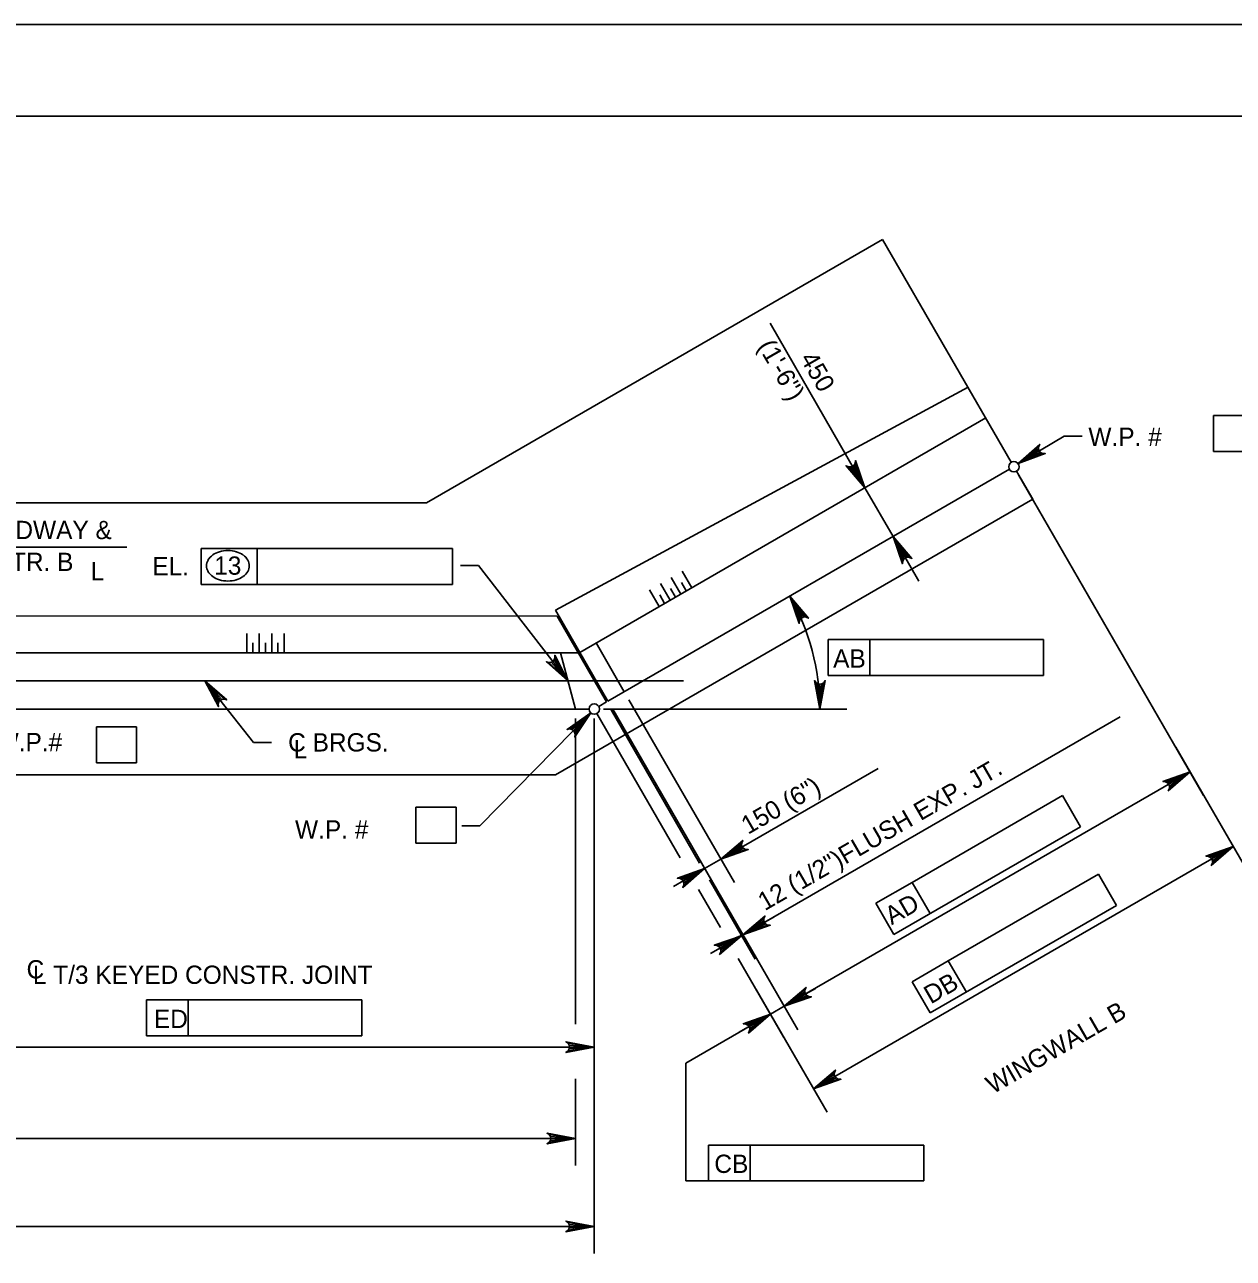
# Model space of a CAD drawing. Extents: x 638340 to 640241, y 295465 to 298435.
# Drawn here: x 638763.1 to 638961.4, y 298233.1 to 298435.5 of the extents above; entities that cross this region are included whole.
import ezdxf

# ---------------------------------------------------------------- set-up
doc = ezdxf.new("R2010")
doc.units = 0
for name, color, linetype in [('10', 7, 'Continuous'), ('2', 7, 'Continuous'), ('3', 7, 'Continuous'), ('PLT-BNDY', 7, 'Continuous')]:
    doc.layers.add(name, color=color, linetype=linetype)

msp = doc.modelspace()

# ---------------------------------------------------------------- linework, layer by layer
at = {"layer": '10'}
for p, q in [((638829.05, 298357.03), (638903.88, 298400.24)), ((638924.99, 298363.68), (638903.88, 298400.24)), ((638850.2, 298339.43), (638917.89, 298375.99)), ((638854.21, 298332.49), (638920.8, 298370.94)), ((638858.82, 298324.5), (638924.68, 298362.52)), ((638928.49, 298357.62), (638925.84, 298362.21)), ((638654.8, 298357.03), (638829.05, 298357.03)), ((638850.23, 298312.43), (638928.49, 298357.62)), ((638850.47, 298338.45), (638634.3, 298338.52)), ((638850.2, 298339.43), (638858.82, 298324.5)), ((638850.47, 298338.45), (638858.6, 298324.37)), ((638630.78, 298332.43), (638853.95, 298332.43)), ((638851.02, 298332.43), (638853.5, 298323.2)), ((638856.87, 298334.03), (638861.48, 298326.03)), ((638606.02, 298327.81), (638871.23, 298327.81)), ((638857.31, 298323.62), (638858.6, 298324.37)), ((638740.77, 298323.2), (638855.72, 298323.2)), ((638630.55, 298312.43), (638850.23, 298312.43))]:
    msp.add_line(p, q, dxfattribs=at)
at = {"layer": '2'}
for p, q in [((638475.46, 298420.46), (639261.46, 298420.46)), ((638870.78, 298342.06), (638869.2, 298344.79)), ((638872.56, 298343.08), (638870.98, 298345.82)), ((638867.23, 298340.01), (638865.65, 298342.74)), ((638869.01, 298341.03), (638867.43, 298343.77)), ((638869.9, 298341.55), (638869.08, 298342.95)), ((638871.67, 298342.57), (638870.86, 298343.97)), ((638868.12, 298340.52), (638867.31, 298341.92)), ((638799.55, 298332.43), (638799.55, 298335.59)), ((638801.6, 298332.43), (638801.6, 298335.59)), ((638803.65, 298332.43), (638803.65, 298335.59)), ((638805.7, 298332.43), (638805.7, 298335.59)), ((638800.57, 298332.43), (638800.57, 298334.05)), ((638802.62, 298332.43), (638802.62, 298334.05)), ((638804.67, 298332.43), (638804.67, 298334.05))]:
    msp.add_line(p, q, dxfattribs=at)
at = {"layer": '3'}
for p, q in [((638899.49, 298362.04), (638885.4, 298386.47)), ((638958.18, 298371.33), (638964.77, 298371.33)), ((638958.18, 298365.43), (638958.18, 298371.33)), ((638926.1, 298363.45), (638933.63, 298367.97)), ((638933.63, 298367.97), (638936.59, 298367.97)), ((638964.77, 298365.43), (638958.18, 298365.43)), ((638926.19, 298361.61), (638956.54, 298309.04)), ((638905.58, 298351.5), (638900.97, 298359.49)), ((638747.58, 298349.73), (638779.88, 298349.73)), ((638792.09, 298349.54), (638801.26, 298349.54)), ((638792.09, 298343.64), (638792.09, 298349.54)), ((638801.26, 298343.64), (638801.26, 298349.54)), ((638801.26, 298349.54), (638833.3, 298349.54)), ((638833.3, 298349.54), (638833.3, 298343.64)), ((638907.06, 298348.94), (638909.82, 298344.16)), ((638837.59, 298346.75), (638834.63, 298346.75)), ((638852.26, 298327.81), (638837.59, 298346.75)), ((638833.3, 298343.64), (638792.09, 298343.64)), ((638894.95, 298334.58), (638901.79, 298334.58)), ((638894.95, 298328.67), (638894.95, 298334.58)), ((638901.79, 298328.67), (638901.79, 298334.58)), ((638901.79, 298334.58), (638930.25, 298334.58)), ((638930.25, 298334.58), (638930.25, 298328.67)), ((638930.25, 298328.67), (638894.95, 298328.67)), ((638792.7, 298327.81), (638800.66, 298317.73)), ((638862.25, 298324.7), (638879.56, 298294.73)), ((638856.01, 298322.56), (638837.79, 298304.03)), ((638857, 298322.46), (638870.68, 298298.77)), ((638858.11, 298323.2), (638898.01, 298323.2)), ((638859.37, 298323.04), (638873.86, 298297.94)), ((638859.59, 298323.16), (638889.94, 298270.59)), ((638859.59, 298323.16), (638883.17, 298282.32)), ((638859.59, 298323.16), (638876.9, 298293.19)), ((638774.91, 298314.35), (638774.91, 298320.26)), ((638781.5, 298320.26), (638774.91, 298320.26)), ((638781.5, 298314.35), (638781.5, 298320.26)), ((638853.5, 298321.66), (638853.5, 298271.52)), ((638856.57, 298321.66), (638856.57, 298263.31)), ((638880.96, 298286.15), (638942.82, 298321.9)), ((638800.66, 298317.73), (638803.62, 298317.73)), ((638951.97, 298316.96), (638963.6, 298296.81)), ((638774.91, 298314.35), (638781.5, 298314.35)), ((638882.46, 298301.52), (638903.13, 298313.45)), ((638954.32, 298312.88), (638887.73, 298274.43)), ((638908.71, 298294.76), (638933.36, 298308.99)), ((638933.36, 298308.99), (638936.31, 298303.87)), ((638827.31, 298307.1), (638833.91, 298307.1)), ((638827.31, 298301.2), (638827.31, 298307.1)), ((638833.91, 298301.2), (638833.91, 298307.1)), ((638837.79, 298304.03), (638834.84, 298304.03)), ((638936.31, 298303.87), (638905.74, 298286.22)), ((638833.91, 298301.2), (638827.31, 298301.2)), ((638877.35, 298298.56), (638882.46, 298301.52)), ((638892.54, 298260.89), (638961.39, 298300.64)), ((638874.68, 298297.03), (638877.34, 298298.56)), ((638874.68, 298297.03), (638869.57, 298294.07)), ((638914.65, 298281.87), (638939.3, 298296.1)), ((638939.3, 298296.1), (638942.25, 298290.99)), ((638875.45, 298295.18), (638882.95, 298282.19)), ((638902.78, 298291.34), (638908.71, 298294.76)), ((638911.67, 298289.65), (638908.71, 298294.76)), ((638873.66, 298293.61), (638877.26, 298287.37)), ((638905.74, 298286.22), (638902.78, 298291.34)), ((638942.25, 298290.99), (638911.68, 298273.34)), ((638883.51, 298287.63), (638886.07, 298289.11)), ((638880.74, 298286.02), (638875.62, 298283.07)), ((638880.74, 298286.03), (638880.96, 298286.15)), ((638856.57, 298282.64), (638856.57, 298233.91)), ((638880.19, 298282.3), (638887.69, 298269.3)), ((638908.73, 298278.45), (638914.65, 298281.87)), ((638917.61, 298276.76), (638914.65, 298281.87)), ((638911.68, 298273.34), (638908.73, 298278.45)), ((638883.13, 298277.21), (638894.76, 298257.06)), ((638890.28, 298275.91), (638892.84, 298277.38)), ((638783.11, 298275.48), (638789.96, 298275.48)), ((638783.11, 298269.57), (638783.11, 298275.48)), ((638789.96, 298269.57), (638789.96, 298275.48)), ((638789.96, 298275.48), (638818.42, 298275.48)), ((638818.42, 298275.48), (638818.42, 298269.57)), ((638887.73, 298274.43), (638885.48, 298273.13)), ((638885.48, 298273.13), (638871.61, 298265.13)), ((638882.92, 298271.65), (638880.36, 298270.18)), ((638856.57, 298267.74), (638747.91, 298267.74)), ((638818.42, 298269.57), (638783.11, 298269.57)), ((638871.61, 298265.13), (638871.61, 298245.78)), ((638853.5, 298262.53), (638853.5, 298248.32)), ((638853.5, 298252.75), (638636.42, 298252.75)), ((638875.32, 298251.68), (638882.16, 298251.68)), ((638875.32, 298245.78), (638875.32, 298251.68)), ((638882.16, 298245.78), (638882.16, 298251.68)), ((638882.16, 298251.68), (638910.62, 298251.68)), ((638910.62, 298251.68), (638910.62, 298245.78)), ((638871.61, 298245.78), (638875.32, 298245.78)), ((638910.62, 298245.78), (638875.32, 298245.78)), ((638628.31, 298238.34), (638856.57, 298238.34))]:
    msp.add_line(p, q, dxfattribs=at)
for points in [[(638926.1, 298363.45), (638929.65, 298366.6), (638929.47, 298366.2), (638929.47, 298365.84), (638929.58, 298365.54), (638929.79, 298365.3), (638930.11, 298365.13), (638930.55, 298365.1), (638926.1, 298363.45), (638930.11, 298365.13), (638929.79, 298365.3), (638926.1, 298363.45), (638929.58, 298365.54), (638929.47, 298365.84), (638926.1, 298363.45), (638929.47, 298366.2)], [(638900.97, 298359.49), (638897.89, 298363.09), (638898.28, 298362.9), (638898.64, 298362.9), (638898.94, 298363.01), (638899.19, 298363.21), (638899.36, 298363.53), (638899.4, 298363.96), (638900.97, 298359.49), (638899.36, 298363.53), (638899.19, 298363.21), (638900.97, 298359.49), (638898.94, 298363.01), (638898.64, 298362.9), (638900.97, 298359.49), (638898.28, 298362.9)], [(638905.58, 298351.5), (638908.67, 298347.9), (638908.28, 298348.08), (638907.91, 298348.09), (638907.62, 298347.98), (638907.37, 298347.77), (638907.19, 298347.46), (638907.16, 298347.02), (638905.58, 298351.5), (638907.19, 298347.46), (638907.37, 298347.77), (638905.58, 298351.5), (638907.62, 298347.98), (638907.91, 298348.09), (638905.58, 298351.5), (638908.28, 298348.08)], [(638888.63, 298341.7), (638891.71, 298338.1), (638891.32, 298338.29), (638890.95, 298338.3), (638890.66, 298338.18), (638890.41, 298337.98), (638890.23, 298337.67), (638890.2, 298337.23), (638888.63, 298341.7), (638890.23, 298337.67), (638890.41, 298337.98), (638888.63, 298341.7), (638890.66, 298338.18), (638890.95, 298338.3), (638888.63, 298341.7), (638891.32, 298338.29)], [(638852.26, 298327.81), (638848.72, 298330.96), (638849.13, 298330.83), (638849.49, 298330.87), (638849.77, 298331.02), (638849.99, 298331.26), (638850.12, 298331.59), (638850.1, 298332.03), (638852.26, 298327.81), (638850.12, 298331.59), (638849.99, 298331.26), (638852.26, 298327.81), (638849.77, 298331.02), (638849.49, 298330.87), (638852.26, 298327.81), (638849.13, 298330.83)], [(638792.7, 298327.81), (638796.27, 298324.7), (638795.85, 298324.82), (638795.49, 298324.78), (638795.21, 298324.62), (638795, 298324.39), (638794.87, 298324.05), (638794.9, 298323.61), (638792.7, 298327.81), (638794.87, 298324.05), (638795, 298324.39), (638792.7, 298327.81), (638795.21, 298324.62), (638795.49, 298324.78), (638792.7, 298327.81), (638795.85, 298324.82)], [(638893.58, 298323.2), (638892.71, 298327.86), (638892.96, 298327.5), (638893.27, 298327.32), (638893.58, 298327.26), (638893.9, 298327.32), (638894.21, 298327.5), (638894.46, 298327.86), (638893.58, 298323.2), (638894.21, 298327.5), (638893.9, 298327.32), (638893.58, 298323.2), (638893.58, 298327.26), (638893.27, 298327.32), (638893.58, 298323.2), (638892.96, 298327.5)], [(638856.01, 298322.56), (638853.37, 298318.63), (638853.44, 298319.05), (638853.35, 298319.41), (638853.16, 298319.67), (638852.9, 298319.84), (638852.55, 298319.93), (638852.12, 298319.85), (638856.01, 298322.56), (638852.55, 298319.93), (638852.9, 298319.84), (638856.01, 298322.56), (638853.16, 298319.67), (638853.35, 298319.41), (638856.01, 298322.56), (638853.44, 298319.05)], [(638954.32, 298312.88), (638950.72, 298309.79), (638950.91, 298310.19), (638950.91, 298310.55), (638950.8, 298310.85), (638950.6, 298311.09), (638950.28, 298311.27), (638949.85, 298311.31), (638954.32, 298312.88), (638950.28, 298311.27), (638950.6, 298311.09), (638954.32, 298312.88), (638950.8, 298310.85), (638950.91, 298310.55), (638954.32, 298312.88), (638950.91, 298310.19)], [(638877.35, 298298.56), (638880.94, 298301.65), (638880.76, 298301.26), (638880.75, 298300.89), (638880.86, 298300.6), (638881.07, 298300.35), (638881.38, 298300.17), (638881.82, 298300.14), (638877.35, 298298.56), (638881.38, 298300.17), (638881.07, 298300.35), (638877.35, 298298.56), (638880.86, 298300.6), (638880.75, 298300.89), (638877.35, 298298.56), (638880.76, 298301.26)], [(638961.39, 298300.64), (638957.79, 298297.55), (638957.97, 298297.95), (638957.98, 298298.31), (638957.87, 298298.61), (638957.67, 298298.85), (638957.35, 298299.03), (638956.91, 298299.07), (638961.39, 298300.64), (638957.35, 298299.03), (638957.67, 298298.85), (638961.39, 298300.64), (638957.87, 298298.61), (638957.98, 298298.31), (638961.39, 298300.64), (638957.97, 298297.95)], [(638874.68, 298297.03), (638871.08, 298293.94), (638871.27, 298294.33), (638871.27, 298294.7), (638871.16, 298294.99), (638870.96, 298295.24), (638870.64, 298295.42), (638870.21, 298295.45), (638874.68, 298297.03), (638870.64, 298295.42), (638870.96, 298295.24), (638874.68, 298297.03), (638871.16, 298294.99), (638871.27, 298294.7), (638874.68, 298297.03), (638871.27, 298294.33)], [(638880.96, 298286.15), (638884.56, 298289.24), (638884.37, 298288.85), (638884.37, 298288.48), (638884.48, 298288.18), (638884.68, 298287.94), (638885, 298287.76), (638885.43, 298287.73), (638880.96, 298286.15), (638885, 298287.76), (638884.68, 298287.94), (638880.96, 298286.15), (638884.48, 298288.18), (638884.37, 298288.48), (638880.96, 298286.15), (638884.37, 298288.85)], [(638880.74, 298286.02), (638877.14, 298282.94), (638877.32, 298283.33), (638877.33, 298283.69), (638877.22, 298283.99), (638877.01, 298284.24), (638876.7, 298284.42), (638876.26, 298284.45), (638880.74, 298286.02), (638876.7, 298284.42), (638877.01, 298284.24), (638880.74, 298286.02), (638877.22, 298283.99), (638877.33, 298283.69), (638880.74, 298286.02), (638877.32, 298283.33)], [(638887.73, 298274.43), (638891.33, 298277.52), (638891.14, 298277.12), (638891.13, 298276.76), (638891.24, 298276.46), (638891.45, 298276.22), (638891.76, 298276.04), (638892.2, 298276), (638887.73, 298274.43), (638891.76, 298276.04), (638891.45, 298276.22), (638887.73, 298274.43), (638891.24, 298276.46), (638891.13, 298276.76), (638887.73, 298274.43), (638891.14, 298277.12)], [(638885.48, 298273.13), (638881.88, 298270.05), (638882.06, 298270.44), (638882.07, 298270.8), (638881.96, 298271.1), (638881.76, 298271.35), (638881.44, 298271.52), (638881, 298271.56), (638885.48, 298273.13), (638881.44, 298271.52), (638881.76, 298271.35), (638885.48, 298273.13), (638881.96, 298271.1), (638882.07, 298270.8), (638885.48, 298273.13), (638882.06, 298270.44)], [(638856.57, 298267.74), (638851.91, 298266.87), (638852.27, 298267.12), (638852.46, 298267.43), (638852.51, 298267.74), (638852.46, 298268.06), (638852.27, 298268.37), (638851.91, 298268.62), (638856.57, 298267.74), (638852.27, 298268.37), (638852.46, 298268.06), (638856.57, 298267.74), (638852.51, 298267.74), (638852.46, 298267.43), (638856.57, 298267.74), (638852.27, 298267.12)], [(638892.54, 298260.89), (638896.14, 298263.98), (638895.96, 298263.59), (638895.95, 298263.22), (638896.06, 298262.93), (638896.26, 298262.68), (638896.58, 298262.5), (638897.02, 298262.47), (638892.54, 298260.89), (638896.58, 298262.5), (638896.26, 298262.68), (638892.54, 298260.89), (638896.06, 298262.93), (638895.95, 298263.22), (638892.54, 298260.89), (638895.96, 298263.59)], [(638853.5, 298252.75), (638848.84, 298251.88), (638849.19, 298252.13), (638849.38, 298252.44), (638849.43, 298252.75), (638849.38, 298253.06), (638849.19, 298253.38), (638848.84, 298253.62), (638853.5, 298252.75), (638849.19, 298253.38), (638849.38, 298253.06), (638853.5, 298252.75), (638849.43, 298252.75), (638849.38, 298252.44), (638853.5, 298252.75), (638849.19, 298252.13)], [(638856.57, 298238.34), (638851.91, 298237.46), (638852.27, 298237.71), (638852.46, 298238.02), (638852.51, 298238.34), (638852.46, 298238.65), (638852.27, 298238.96), (638851.91, 298239.21), (638856.57, 298238.34), (638852.27, 298238.96), (638852.46, 298238.65), (638856.57, 298238.34), (638852.51, 298238.34), (638852.46, 298238.02), (638856.57, 298238.34), (638852.27, 298237.71)]]:
    msp.add_lwpolyline(points, dxfattribs=at)
for points in [[(638928.89, 298364.55), (638928.38, 298365.39), (638926.1, 298363.45)], [(638899.92, 298362.29), (638899.07, 298361.8), (638900.97, 298359.49)], [(638907.49, 298349.19), (638906.64, 298348.69), (638905.58, 298351.5)], [(638850.06, 298329.84), (638850.84, 298330.45), (638852.26, 298327.81)], [(638794.91, 298325.8), (638794.14, 298325.19), (638792.7, 298327.81)], [(638853.59, 298320.8), (638854.29, 298320.11), (638856.01, 298322.56)], [(638951.52, 298311.83), (638952.01, 298310.98), (638954.32, 298312.88)], [(638879.66, 298300.47), (638880.15, 298299.61), (638877.34, 298298.56)], [(638958.58, 298299.59), (638959.08, 298298.74), (638961.39, 298300.64)], [(638871.88, 298295.98), (638872.37, 298295.12), (638874.68, 298297.03)], [(638883.27, 298288.06), (638883.76, 298287.2), (638880.96, 298286.15)], [(638877.93, 298284.98), (638878.43, 298284.12), (638880.74, 298286.03)], [(638890.04, 298276.33), (638890.53, 298275.48), (638887.73, 298274.43)], [(638882.68, 298272.08), (638883.17, 298271.23), (638885.48, 298273.13)], [(638853.62, 298268.24), (638853.62, 298267.25), (638856.57, 298267.74)], [(638894.85, 298262.8), (638895.35, 298261.94), (638892.54, 298260.89)], [(638850.54, 298253.24), (638850.54, 298252.26), (638853.5, 298252.75)], [(638853.62, 298238.83), (638853.62, 298237.84), (638856.57, 298238.34)]]:
    msp.add_lwpolyline(points, close=True, dxfattribs=at)
for centre in [(638925.42, 298362.95), (638856.57, 298323.2)]:
    msp.add_circle(centre, 0.85, dxfattribs=at)
for centre, radius, start, end in [((638796.12, 298345.49), 3.66, 106.5358, 125.6316), ((638796.47, 298344.33), 4.87, 90, 106.5358), ((638796.47, 298344.33), 4.87, 73.4642, 90), ((638796.81, 298345.49), 3.66, 54.3684, 73.4642), ((638794.79, 298346.69), 1.83, 149.9767, 180), ((638794.79, 298346.69), 1.83, 180, 210.0233), ((638795.59, 298346.23), 2.76, 125.6316, 149.9767), ((638797.34, 298346.23), 2.76, 30.0233, 54.3684), ((638798.14, 298346.69), 1.83, 0, 30.0233), ((638798.14, 298346.69), 1.83, 329.9767, 0), ((638795.59, 298347.16), 2.76, 210.0233, 234.3684), ((638796.12, 298347.9), 3.66, 234.3684, 253.4642), ((638796.81, 298347.9), 3.66, 286.5358, 305.6316), ((638797.34, 298347.16), 2.76, 305.6316, 329.9767), ((638796.47, 298349.06), 4.87, 253.4642, 270), ((638796.47, 298349.06), 4.87, 270, 286.5358), ((638856.57, 298323.2), 37.01, 0.0011, 30.0006)]:
    msp.add_arc(centre, radius, start, end, dxfattribs=at)
at = {"layer": 'PLT-BNDY'}
msp.add_lwpolyline([(638435.46, 298435.46), (639276.46, 298435.46), (639276.46, 297841.46), (638435.46, 297841.46)], close=True, dxfattribs=at)

# ---------------------------------------------------------------- texts
at = {"layer": '3'}
for s, height, rotation, p in [('(1\'-6")', 3, 299.9871, (638883.32, 298382.72)), ('450', 3, 299.9871, (638890.25, 298380.71)), ('12 (1/2")FLUSH EXP. JT.', 3.0001, 30.0203, (638884.54, 298290.02)), ('150 (6")', 3, 30.0203, (638881.8, 298302.55)), ('AD', 3, 30, (638905.36, 298287.7)), ('DB', 3, 30, (638911.77, 298274.73)), ('WINGWALL B', 3, 30, (638921.95, 298259.97))]:
    msp.add_text(s, height=height, rotation=rotation, dxfattribs=at).set_placement(p)
for s, height, p in [('W.P. #', 3, (638937.63, 298366.36)), ('C ROADWAY &', 3.0001, (638748.9, 298351.07)), ('CONSTR. B', 3, (638749.29, 298345.84)), ('L', 3, (638773.96, 298344.31)), ('EL.', 3, (638784.07, 298345.12)), ('13', 3, (638794.22, 298345.23)), ('AB', 3, (638895.76, 298329.99)), ('W.P.#', 3, (638758.37, 298316.28)), ('C BRGS.', 3, (638806.35, 298316.23)), ('L', 3, (638807.25, 298315.09)), ('W.P. #', 3, (638807.48, 298301.95)), ('C', 3, (638763.44, 298279)), ('L T/3 KEYED CONSTR. JOINT', 3.0001, (638764.47, 298278.11)), ('ED', 3, (638784.33, 298270.87)), ('CB', 3, (638876.27, 298247.1))]:
    msp.add_text(s, height=height, dxfattribs=at).set_placement(p)

doc.saveas('drawing.dxf')
